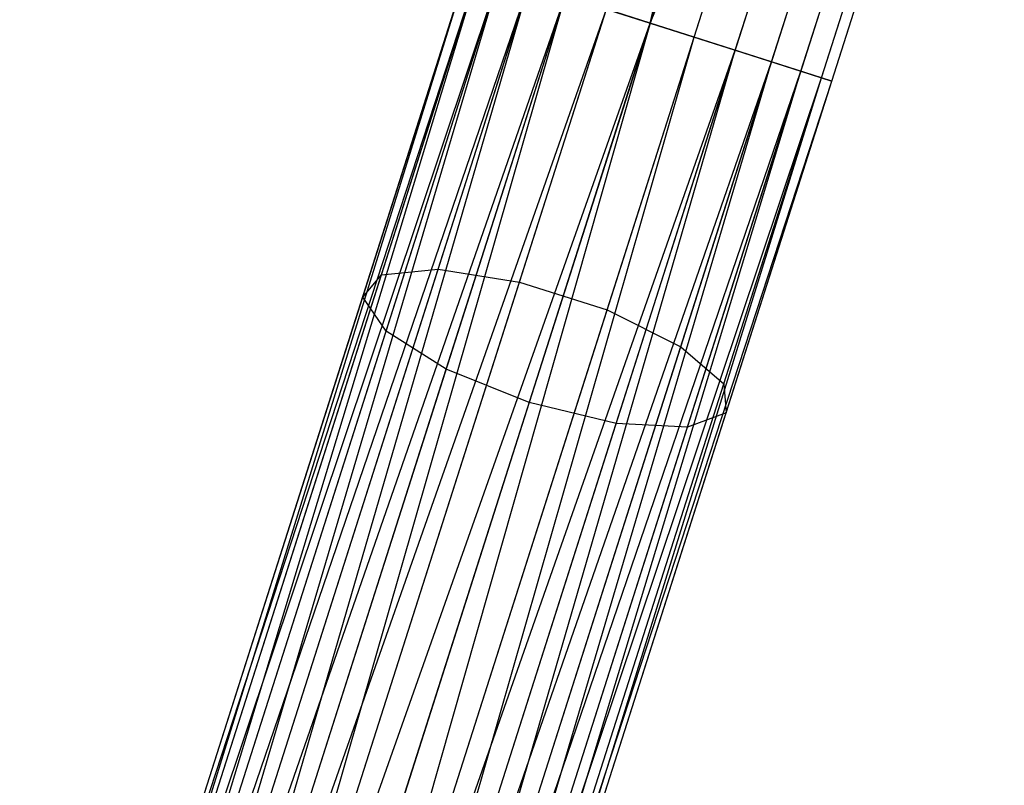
# Model space of a CAD drawing. Extents: x -91 to 91, y -91 to 262.
# Tile 409 of 480: x 18 to 23, y 63 to 67. Entities that reach past the tile are written whole.
import ezdxf

# ---------------------------------------------------------------- set-up
doc = ezdxf.new("R2010")
doc.units = 0
doc.header["$LTSCALE"] = 25.4
doc.layers.get('0').update_dxf_attribs({"linetype": 'CONTINUOUS'})

# ---------------------------------------------------------------- blocks, each defined once
blk = doc.blocks.new('ETE0_STL_1')
at = {"color": 0}
for p, q in [((21.2862, 66.8383, 169.0076), (22.0044, 69.88, 169.2695)), ((21.2862, 66.8383, 169.0076), (22.0044, 69.88, 169.2695)), ((21.2862, 66.8383, 169.0076), (22.4605, 69.7346, 169.2695)), ((21.2862, 66.8383, 169.0076), (22.4605, 69.7346, 169.2695)), ((21.5142, 66.7656, 169.0367), (22.4605, 69.7346, 169.2695)), ((21.5142, 66.7656, 169.0367), (22.4605, 69.7346, 169.2695)), ((21.918, 66.6369, 169.2591), (22.8542, 69.5744, 169.4894)), ((21.918, 66.6369, 169.2591), (22.8542, 69.5744, 169.4894)), ((21.2862, 66.8383, 171.0076), (22.1435, 69.5283, 171.2186)), ((21.2862, 66.8383, 171.0076), (22.1435, 69.5283, 171.2186)), ((21.729, 66.6972, 170.8931), (22.5915, 69.4034, 171.1053)), ((21.729, 66.6972, 170.8931), (22.5915, 69.4034, 171.1053)), ((22.177, 66.5544, 169.653), (23.0955, 69.4361, 169.879)), ((22.177, 66.5544, 169.653), (23.0955, 69.4361, 169.879)), ((22.0703, 66.5884, 170.5757), (22.9471, 69.3395, 170.7914)), ((22.0703, 66.5884, 170.5757), (22.9471, 69.3395, 170.7914)), ((22.232, 66.5368, 170.1281), (23.129, 69.3513, 170.3488)), ((22.232, 66.5368, 170.1281), (23.129, 69.3513, 170.3488)), ((20.1817, 65.5567, 319.8282), (21.0608, 68.3149, 318.6879)), ((20.1817, 65.5567, 319.8282), (21.0608, 68.3149, 318.6879)), ((20.6055, 65.4907, 320.0407), (21.494, 68.2784, 318.8882)), ((20.6055, 65.4907, 320.0407), (21.494, 68.2784, 318.8882)), ((19.8873, 65.5283, 319.4519), (20.7497, 68.2341, 318.3333)), ((19.8873, 65.5283, 319.4519), (20.7497, 68.2341, 318.3333)), ((21.0615, 65.3453, 320.0407), (21.95, 68.1331, 318.8882)), ((21.0615, 65.3453, 320.0407), (21.95, 68.1331, 318.8882)), ((19.7897, 65.4119, 318.998), (20.6319, 68.0546, 317.9055)), ((19.7897, 65.4119, 318.998), (20.6319, 68.0546, 317.9055)), ((21.4454, 65.154, 319.8282), (22.3244, 67.9122, 318.6879)), ((21.4454, 65.154, 319.8282), (22.3244, 67.9122, 318.6879)), ((19.9112, 65.2343, 318.5705), (20.7345, 67.8175, 317.5025)), ((19.9112, 65.2343, 318.5705), (20.7345, 67.8175, 317.5025)), ((21.669, 64.9604, 319.4519), (22.5314, 67.6663, 318.3333)), ((21.669, 64.9604, 319.4519), (22.5314, 67.6663, 318.3333)), ((20.224, 65.0361, 318.2673), (21.0339, 67.5771, 317.2168)), ((20.224, 65.0361, 318.2673), (21.0339, 67.5771, 317.2168)), ((21.6813, 64.809, 318.998), (22.5236, 67.4517, 317.9055)), ((21.6813, 64.809, 318.998), (22.5236, 67.4517, 317.9055)), ((21.4615, 67.3885, 317.1137), (20.6565, 64.8627, 318.1579)), ((21.4615, 67.3885, 317.1137), (20.6565, 64.8627, 318.1579)), ((21.1096, 64.7539, 318.2673), (21.9194, 67.2948, 317.2168)), ((21.1096, 64.7539, 318.2673), (21.9194, 67.2948, 317.2168)), ((21.4794, 64.7345, 318.5705), (22.3027, 67.3177, 317.5025)), ((21.4794, 64.7345, 318.5705), (22.3027, 67.3177, 317.5025)), ((18.0046, 59.811, 169.8871), (20.3403, 67.1397, 170.1281)), ((18.0046, 59.811, 169.8871), (20.3403, 67.1397, 170.1281)), ((18.0046, 59.811, 170.1281), (20.3403, 67.1397, 170.1281)), ((18.0046, 59.811, 170.1281), (20.3403, 67.1397, 170.1281)), ((18.0595, 59.7935, 170.3622), (20.3403, 67.1397, 170.1281)), ((18.0595, 59.7935, 170.3622), (20.3403, 67.1397, 170.1281)), ((18.0046, 59.811, 169.8871), (20.3953, 67.1222, 169.653)), ((18.0046, 59.811, 169.8871), (20.3953, 67.1222, 169.653)), ((18.0595, 59.7935, 169.653), (20.3953, 67.1222, 169.653)), ((18.0595, 59.7935, 169.653), (20.3953, 67.1222, 169.653)), ((18.0595, 59.7935, 170.3622), (20.5021, 67.0882, 170.5757)), ((18.0595, 59.7935, 170.3622), (20.5021, 67.0882, 170.5757)), ((18.1663, 59.7595, 169.4395), (20.3953, 67.1222, 169.653)), ((18.1663, 59.7595, 169.4395), (20.3953, 67.1222, 169.653)), ((18.1663, 59.7595, 170.5757), (20.5021, 67.0882, 170.5757)), ((18.1663, 59.7595, 170.5757), (20.5021, 67.0882, 170.5757)), ((18.3186, 59.7109, 170.7561), (20.5021, 67.0882, 170.5757)), ((18.3186, 59.7109, 170.7561), (20.5021, 67.0882, 170.5757)), ((18.1663, 59.7595, 169.4395), (20.6544, 67.0397, 169.2591)), ((18.1663, 59.7595, 169.4395), (20.6544, 67.0397, 169.2591)), ((18.3186, 59.7109, 169.2591), (20.6544, 67.0397, 169.2591)), ((18.3186, 59.7109, 169.2591), (20.6544, 67.0397, 169.2591)), ((18.5076, 59.6507, 169.1222), (20.6544, 67.0397, 169.2591)), ((18.5076, 59.6507, 169.1222), (20.6544, 67.0397, 169.2591)), ((18.3186, 59.7109, 170.7561), (20.8434, 66.9794, 170.8931)), ((18.3186, 59.7109, 170.7561), (20.8434, 66.9794, 170.8931)), ((18.5076, 59.6507, 170.8931), (20.8434, 66.9794, 170.8931)), ((18.5076, 59.6507, 170.8931), (20.8434, 66.9794, 170.8931)), ((18.7224, 59.5822, 170.9785), (20.8434, 66.9794, 170.8931)), ((18.7224, 59.5822, 170.9785), (20.8434, 66.9794, 170.8931)), ((20.8434, 66.9794, 170.8931), (21.2862, 66.8383, 171.0076)), ((20.8434, 66.9794, 170.8931), (21.2862, 66.8383, 171.0076)), ((18.5076, 59.6507, 169.1222), (21.0582, 66.911, 169.0367)), ((18.5076, 59.6507, 169.1222), (21.0582, 66.911, 169.0367)), ((18.7224, 59.5822, 169.0367), (21.0582, 66.911, 169.0367)), ((18.7224, 59.5822, 169.0367), (21.0582, 66.911, 169.0367)), ((21.2862, 66.8383, 169.0076), (21.0582, 66.911, 169.0367)), ((21.2862, 66.8383, 169.0076), (21.0582, 66.911, 169.0367)), ((18.7224, 59.5822, 170.9785), (21.2862, 66.8383, 171.0076)), ((18.7224, 59.5822, 170.9785), (21.2862, 66.8383, 171.0076)), ((18.9504, 59.5096, 169.0076), (21.2862, 66.8383, 169.0076)), ((18.9504, 59.5096, 169.0076), (21.2862, 66.8383, 169.0076)), ((18.9504, 59.5096, 171.0076), (21.2862, 66.8383, 171.0076)), ((18.9504, 59.5096, 171.0076), (21.2862, 66.8383, 171.0076)), ((21.2862, 66.8383, 171.0076), (19.1784, 59.4369, 170.9785)), ((21.2862, 66.8383, 171.0076), (19.1784, 59.4369, 170.9785)), ((21.5142, 66.7656, 169.0367), (21.2862, 66.8383, 169.0076)), ((21.2862, 66.8383, 171.0076), (21.729, 66.6972, 170.8931)), ((21.2862, 66.8383, 171.0076), (21.729, 66.6972, 170.8931)), ((21.5142, 66.7656, 169.0367), (21.2862, 66.8383, 169.0076)), ((19.1784, 59.4369, 169.0367), (21.5142, 66.7656, 169.0367)), ((19.1784, 59.4369, 169.0367), (21.5142, 66.7656, 169.0367)), ((19.3932, 59.3684, 169.1222), (21.5142, 66.7656, 169.0367)), ((19.3932, 59.3684, 169.1222), (21.5142, 66.7656, 169.0367)), ((21.918, 66.6369, 169.2591), (21.5142, 66.7656, 169.0367)), ((21.918, 66.6369, 169.2591), (21.5142, 66.7656, 169.0367)), ((19.1784, 59.4369, 170.9785), (21.729, 66.6972, 170.8931)), ((19.1784, 59.4369, 170.9785), (21.729, 66.6972, 170.8931)), ((19.3932, 59.3684, 170.8931), (21.729, 66.6972, 170.8931)), ((19.3932, 59.3684, 170.8931), (21.729, 66.6972, 170.8931)), ((19.5822, 59.3082, 170.7561), (21.729, 66.6972, 170.8931)), ((19.5822, 59.3082, 170.7561), (21.729, 66.6972, 170.8931)), ((21.729, 66.6972, 170.8931), (22.0703, 66.5884, 170.5757)), ((21.729, 66.6972, 170.8931), (22.0703, 66.5884, 170.5757)), ((19.3932, 59.3684, 169.1222), (21.918, 66.6369, 169.2591)), ((19.3932, 59.3684, 169.1222), (21.918, 66.6369, 169.2591)), ((19.5822, 59.3082, 169.2591), (21.918, 66.6369, 169.2591)), ((19.5822, 59.3082, 169.2591), (21.918, 66.6369, 169.2591)), ((19.7345, 59.2597, 169.4395), (21.918, 66.6369, 169.2591)), ((19.7345, 59.2597, 169.4395), (21.918, 66.6369, 169.2591)), ((22.177, 66.5544, 169.653), (21.918, 66.6369, 169.2591)), ((22.177, 66.5544, 169.653), (21.918, 66.6369, 169.2591)), ((19.5822, 59.3082, 170.7561), (22.0703, 66.5884, 170.5757)), ((19.5822, 59.3082, 170.7561), (22.0703, 66.5884, 170.5757)), ((19.7345, 59.2597, 170.5757), (22.0703, 66.5884, 170.5757)), ((19.7345, 59.2597, 170.5757), (22.0703, 66.5884, 170.5757)), ((19.8413, 59.2256, 170.3622), (22.0703, 66.5884, 170.5757)), ((19.8413, 59.2256, 170.3622), (22.0703, 66.5884, 170.5757)), ((22.0703, 66.5884, 170.5757), (22.232, 66.5368, 170.1281)), ((22.0703, 66.5884, 170.5757), (22.232, 66.5368, 170.1281)), ((19.7345, 59.2597, 169.4395), (22.177, 66.5544, 169.653)), ((19.7345, 59.2597, 169.4395), (22.177, 66.5544, 169.653)), ((19.8413, 59.2256, 169.653), (22.177, 66.5544, 169.653)), ((19.8413, 59.2256, 169.653), (22.177, 66.5544, 169.653)), ((19.8413, 59.2256, 170.3622), (22.232, 66.5368, 170.1281)), ((19.8413, 59.2256, 170.3622), (22.232, 66.5368, 170.1281)), ((19.8962, 59.2081, 169.8871), (22.177, 66.5544, 169.653)), ((19.8962, 59.2081, 169.8871), (22.177, 66.5544, 169.653)), ((19.8962, 59.2081, 170.1281), (22.232, 66.5368, 170.1281)), ((19.8962, 59.2081, 170.1281), (22.232, 66.5368, 170.1281)), ((19.8962, 59.2081, 169.8871), (22.232, 66.5368, 170.1281)), ((19.8962, 59.2081, 169.8871), (22.232, 66.5368, 170.1281)), ((22.232, 66.5368, 170.1281), (22.177, 66.5544, 169.653)), ((22.232, 66.5368, 170.1281), (22.177, 66.5544, 169.653)), ((19.2608, 62.6671, 320.5228), (20.1817, 65.5567, 319.8282)), ((19.2608, 62.6671, 320.5228), (20.1817, 65.5567, 319.8282)), ((19.8873, 65.5283, 319.4519), (20.1817, 65.5567, 319.8282)), ((19.8873, 65.5283, 319.4519), (20.1817, 65.5567, 319.8282)), ((20.1817, 65.5567, 319.8282), (20.6055, 65.4907, 320.0407)), ((20.1817, 65.5567, 319.8282), (20.6055, 65.4907, 320.0407)), ((18.9838, 62.6935, 320.1334), (19.8873, 65.5283, 319.4519)), ((18.9838, 62.6935, 320.1334), (19.8873, 65.5283, 319.4519)), ((19.6747, 62.5701, 320.7428), (20.6055, 65.4907, 320.0407)), ((19.6747, 62.5701, 320.7428), (20.6055, 65.4907, 320.0407)), ((19.7897, 65.4119, 318.998), (19.8873, 65.5283, 319.4519)), ((19.7897, 65.4119, 318.998), (19.8873, 65.5283, 319.4519)), ((20.6055, 65.4907, 320.0407), (21.0615, 65.3453, 320.0407)), ((20.6055, 65.4907, 320.0407), (21.0615, 65.3453, 320.0407)), ((18.9073, 62.6433, 319.6635), (19.7897, 65.4119, 318.998)), ((18.9073, 62.6433, 319.6635), (19.7897, 65.4119, 318.998)), ((19.9112, 65.2343, 318.5705), (19.7897, 65.4119, 318.998)), ((19.9112, 65.2343, 318.5705), (19.7897, 65.4119, 318.998)), ((20.1307, 62.4247, 320.7428), (21.0615, 65.3453, 320.0407)), ((20.1307, 62.4247, 320.7428), (21.0615, 65.3453, 320.0407)), ((21.0615, 65.3453, 320.0407), (21.4454, 65.154, 319.8282)), ((21.0615, 65.3453, 320.0407), (21.4454, 65.154, 319.8282)), ((19.0487, 62.528, 319.2211), (19.9112, 65.2343, 318.5705)), ((19.0487, 62.528, 319.2211), (19.9112, 65.2343, 318.5705)), ((20.224, 65.0361, 318.2673), (19.9112, 65.2343, 318.5705)), ((20.224, 65.0361, 318.2673), (19.9112, 65.2343, 318.5705)), ((20.5244, 62.2643, 320.5228), (21.4454, 65.154, 319.8282)), ((20.5244, 62.2643, 320.5228), (21.4454, 65.154, 319.8282)), ((21.4454, 65.154, 319.8282), (21.669, 64.9604, 319.4519)), ((21.4454, 65.154, 319.8282), (21.669, 64.9604, 319.4519)), ((19.3756, 62.374, 318.9072), (20.224, 65.0361, 318.2673)), ((19.3756, 62.374, 318.9072), (20.224, 65.0361, 318.2673)), ((20.6565, 64.8627, 318.1579), (20.224, 65.0361, 318.2673)), ((20.6565, 64.8627, 318.1579), (20.224, 65.0361, 318.2673)), ((20.7655, 62.1256, 320.1334), (21.669, 64.9604, 319.4519)), ((20.7655, 62.1256, 320.1334), (21.669, 64.9604, 319.4519)), ((21.669, 64.9604, 319.4519), (21.6813, 64.809, 318.998)), ((21.669, 64.9604, 319.4519), (21.6813, 64.809, 318.998)), ((20.6565, 64.8627, 318.1579), (19.8132, 62.2166, 318.794)), ((20.6565, 64.8627, 318.1579), (19.8132, 62.2166, 318.794)), ((21.1096, 64.7539, 318.2673), (20.6565, 64.8627, 318.1579)), ((21.1096, 64.7539, 318.2673), (20.6565, 64.8627, 318.1579)), ((20.7989, 62.0404, 319.6635), (21.6813, 64.809, 318.998)), ((20.7989, 62.0404, 319.6635), (21.6813, 64.809, 318.998)), ((21.6813, 64.809, 318.998), (21.4794, 64.7345, 318.5705)), ((21.6813, 64.809, 318.998), (21.4794, 64.7345, 318.5705)), ((20.2611, 62.0918, 318.9072), (21.1096, 64.7539, 318.2673)), ((20.2611, 62.0918, 318.9072), (21.1096, 64.7539, 318.2673)), ((20.6169, 62.0282, 319.2211), (21.4794, 64.7345, 318.5705)), ((20.6169, 62.0282, 319.2211), (21.4794, 64.7345, 318.5705)), ((21.4794, 64.7345, 318.5705), (21.1096, 64.7539, 318.2673)), ((21.4794, 64.7345, 318.5705), (21.1096, 64.7539, 318.2673))]:
    blk.add_line(p, q, dxfattribs=at)

msp = doc.modelspace()

# ---------------------------------------------------------------- block references
at = {"color": 253}
msp.add_blockref('ETE0_STL_1', (0, 0), dxfattribs=at)

doc.saveas('drawing.dxf')
